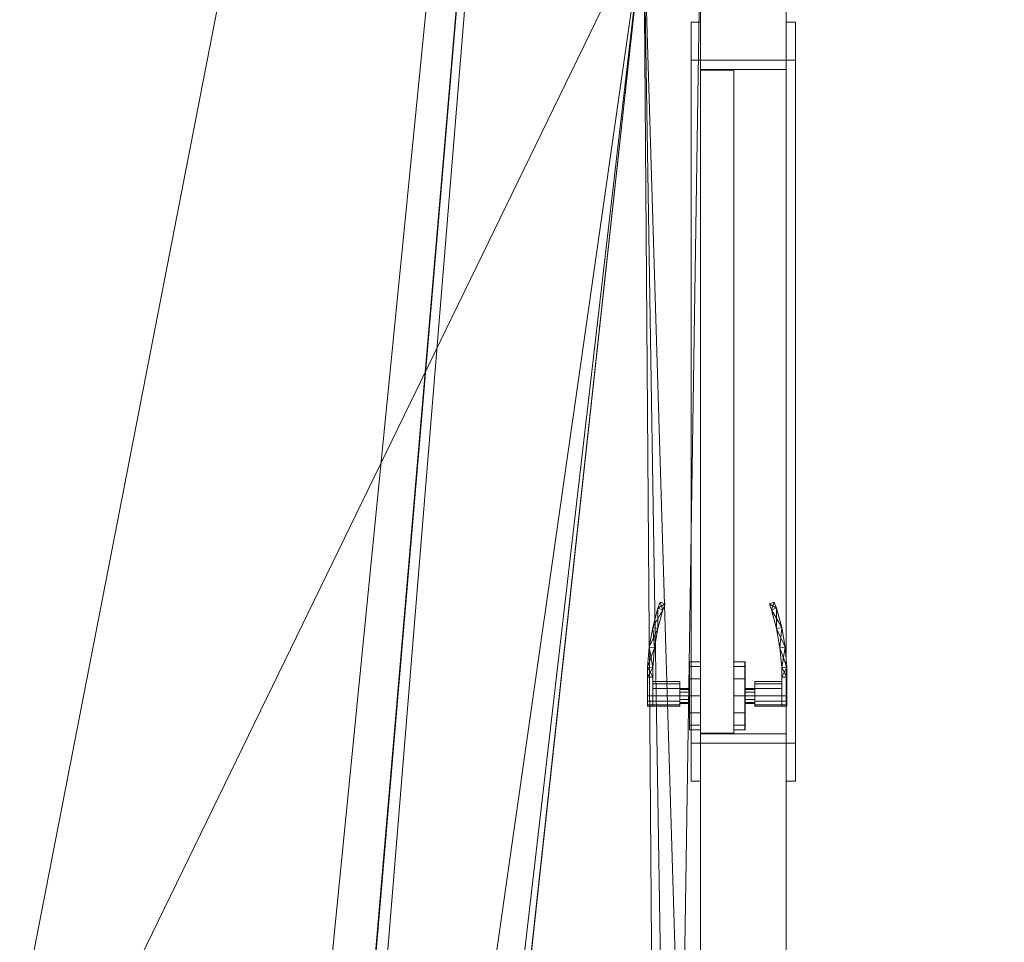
# Model space of a CAD drawing. Header units: inches. Extents: x -263 to 528, y -1 to 602.
# Tile 547 of 656: x 204 to 256, y 403 to 452. Entities that reach past the tile are written whole.
import ezdxf

# ---------------------------------------------------------------- set-up
doc = ezdxf.new("R2010")
doc.units = ezdxf.units.IN
doc.header["$MEASUREMENT"] = 0
for name, color, linetype in [('New_Doors', 7, 'Continuous'), ('New_Twindo - Walls', 7, 'Continuous'), ('Twindo - Slabs', 7, 'Continuous')]:
    doc.layers.add(name, color=color, linetype=linetype)
doc.layers.add('New_Twindo - Walls_Pen_No__3', color=7, linetype='Continuous', lineweight=18, true_color=0x506e96)

# ---------------------------------------------------------------- blocks, each defined once
blk = doc.blocks.new('Slab_D0BD3B49-249D-4DA8-80D4-D821BCE50D6B', base_point=(-249.5, 387))
at = {"layer": 'Twindo - Slabs', "lineweight": 0}
mesh = blk.add_polyface(dxfattribs=at)
corners = [(-192, 387), (-249.5, 387), (-249.5, 387, -6), (-192, 387, -6), (-89.75, 579.5), (-249.5, 579.5), (-192, 134.5), (-132, 134.5), (-132, 124.5), (10, 124.5), (10, 13.75), (161.5, 13.75), (161.5, 6.5), (252, 6.5), (252, 14), (415.5, 14), (415.5, 322.5), (222.5, 322.5), (222.5, 357.5), (-4, 357.5), (-4, 413), (101.5, 413), (101.5, 553.5), (-89.75, 553.5), (-249.5, 579.5, -6), (-192, 134.5, -6), (-89.75, 579.5, -6), (-89.75, 553.5, -6), (101.5, 553.5, -6), (101.5, 413, -6), (-4, 413, -6), (-4, 357.5, -6), (222.5, 357.5, -6), (222.5, 322.5, -6), (415.5, 322.5, -6), (415.5, 14, -6), (252, 14, -6), (252, 6.5, -6), (161.5, 6.5, -6), (161.5, 13.75, -6), (10, 13.75, -6), (10, 124.5, -6), (-132, 124.5, -6), (-132, 134.5, -6)]
mesh.append_faces([[corners[k] for k in face] for face in [(0, 1, 2, 3), (1, 5, 24, 2), (6, 0, 3, 25), (5, 4, 26, 24), (7, 6, 25, 43), (8, 7, 43, 42), (9, 8, 42, 41), (10, 9, 41, 40), (11, 10, 40, 39), (12, 11, 39, 38), (13, 12, 38, 37), (14, 13, 37, 36), (15, 14, 36, 35), (16, 15, 35, 34), (17, 16, 34, 33), (18, 17, 33, 32), (19, 18, 32, 31), (20, 19, 31, 30), (21, 20, 30, 29), (22, 21, 29, 28), (23, 22, 28, 27), (4, 23, 27, 26)]], dxfattribs={"color": 254})
mesh.append_faces([[corners[k] for k in face] for face in [(22, 20, 21), (16, 14, 15)]], dxfattribs={"vtx0": -1, "color": 254})
mesh.append_faces([[corners[k] for k in face] for face in [(28, 30, 27), (34, 36, 33)]], dxfattribs={"vtx0": -1, "vtx1": -1, "color": 254})
mesh.append_faces([[corners[k] for k in face] for face in [(4, 0, 7), (19, 23, 8), (19, 9, 11), (43, 3, 26), (42, 27, 31), (39, 41, 31)]], dxfattribs={"vtx0": -1, "vtx1": -1, "vtx2": -1, "color": 254})
mesh.append_faces([[corners[k] for k in face] for face in [(23, 7, 8), (19, 8, 9), (17, 11, 12), (17, 12, 13), (17, 13, 14), (3, 24, 26), (43, 26, 27), (39, 31, 32), (39, 32, 33)]], dxfattribs={"vtx0": -1, "vtx2": -1, "color": 254})
mesh.append_faces([[corners[k] for k in face] for face in [(29, 30, 28), (35, 36, 34)]], dxfattribs={"vtx1": -1, "color": 254})
mesh.append_faces([[corners[k] for k in face] for face in [(4, 5, 0), (23, 4, 7), (19, 20, 23), (22, 23, 20), (18, 19, 11), (17, 18, 11), (16, 17, 14), (42, 43, 27), (30, 31, 27), (41, 42, 31), (38, 39, 33), (37, 38, 33), (36, 37, 33)]], dxfattribs={"vtx1": -1, "vtx2": -1, "color": 254})
mesh.append_faces([[corners[k] for k in face] for face in [(5, 1, 0), (0, 6, 7), (9, 10, 11), (3, 2, 24), (43, 25, 3), (39, 40, 41)]], dxfattribs={"vtx2": -1, "color": 254})
blk = doc.blocks.new('Slab_C16FED3F-F51D-4887-95C2-45D370958F54', base_point=(-255.75, 595))
at = {"layer": 'Twindo - Slabs', "lineweight": 0}
mesh = blk.add_polyface(dxfattribs=at)
corners = [(95.5, 568, 128), (95.5, 570, 128), (-75.75, 570, 128), (-75.75, 595, 128), (-255.75, 595, 128), (-255.75, 379, 128), (-198, 379, 128), (-198, 134.5, 128), (-136, 134.5, 128), (-136, 110.5, 128), (6.5, 110.5, 128), (6.5, 6.5, 128), (315.5, 6.5, 128), (315.5, 8, 128), (378.5, 8, 128), (378.5, 6.5, 128), (523, 6.5, 128), (523, 132.25, 128), (421.5, 132.25, 128), (421.5, 333, 128), (239, 333, 128), (239, 391.501, 128), (240, 391.501, 128), (240, 457, 128), (237, 457, 128), (237, 568, 128), (201, 127.5, 128), (201, 128.125, 128), (244.5, 128.125, 128), (244.5, 127.5, 128), (244.5, 15, 128), (161.5, 15, 128), (161.5, 146.5, 128), (200.935, 146.5, 128), (200.997, 146.5, 128), (200.997, 128.5, 128), (95.5, 568, 101), (95.5, 570, 101), (-75.75, 570, 101), (-75.75, 595, 101), (-255.75, 595, 101), (-255.75, 379, 101), (-198, 379, 101), (-198, 134.5, 101), (-136, 134.5, 101), (-136, 110.5, 101), (6.5, 110.5, 101), (6.5, 6.5, 101), (315.5, 6.5, 101), (315.5, 8, 101), (378.5, 8, 101), (378.5, 6.5, 101), (523, 6.5, 101), (523, 132.25, 101), (421.5, 132.25, 101), (421.5, 333, 101), (239, 333, 101), (239, 391.501, 101), (240, 391.501, 101), (240, 457, 101), (237, 457, 101), (237, 568, 101), (201, 127.5, 120), (201, 128, 120), (201, 128.125, 120), (244.5, 128.125, 120), (244.5, 128, 120), (244.5, 127.5, 120), (244.5, 127.5, 101), (244.5, 15, 101), (161.5, 15, 101), (161.5, 146.5, 101), (200.935, 146.5, 101), (200.997, 146.5, 101), (200.997, 128.5, 114.5), (201, 127.5, 101)]
mesh.append_faces([[corners[k] for k in face] for face in [(36, 37, 1, 0), (37, 38, 2, 1), (38, 39, 3, 2), (39, 40, 4, 3), (40, 41, 5, 4), (41, 42, 6, 5), (42, 43, 7, 6), (43, 44, 8, 7), (44, 45, 9, 8), (45, 46, 10, 9), (46, 47, 11, 10), (47, 48, 12, 11), (48, 49, 13, 12), (49, 50, 14, 13), (50, 51, 15, 14), (51, 52, 16, 15), (52, 53, 17, 16), (53, 54, 18, 17), (54, 55, 19, 18), (55, 56, 20, 19), (56, 57, 21, 20), (57, 58, 22, 21), (58, 59, 23, 22), (59, 60, 24, 23), (60, 61, 25, 24), (61, 36, 0, 25), (28, 27, 64, 65), (69, 70, 31, 30), (70, 71, 32, 31), (33, 32, 71, 72), (33, 72, 73, 34), (34, 73, 74, 35), (62, 67, 66, 63), (65, 64, 63, 66), (67, 62, 75, 68), (72, 74, 73)]], dxfattribs={"color": 254})
mesh.append_faces([[corners[k] for k in face] for face in [(23, 21, 22), (27, 63, 64), (29, 66, 67), (29, 69, 30), (75, 74, 72), (52, 54, 53)]], dxfattribs={"vtx0": -1, "color": 254})
mesh.append_faces([[corners[k] for k in face] for face in [(16, 18, 15), (59, 57, 60)]], dxfattribs={"vtx0": -1, "vtx1": -1, "color": 254})
mesh.append_faces([[corners[k] for k in face] for face in [(3, 6, 8), (31, 0, 11), (0, 32, 34), (24, 34, 27), (20, 24, 27), (28, 30, 12), (20, 28, 13), (75, 26, 74), (44, 42, 39), (47, 36, 70), (75, 60, 56), (49, 68, 56)]], dxfattribs={"vtx0": -1, "vtx1": -1, "vtx2": -1, "color": 254})
mesh.append_faces([[corners[k] for k in face] for face in [(2, 8, 9), (2, 9, 10), (0, 10, 11), (20, 27, 28), (30, 11, 12), (28, 12, 13), (20, 13, 14), (18, 14, 15), (42, 40, 39), (44, 39, 38), (46, 38, 37), (46, 37, 36), (72, 36, 61), (75, 61, 60), (47, 70, 69), (49, 69, 68), (50, 56, 55), (50, 55, 54)]], dxfattribs={"vtx0": -1, "vtx2": -1, "color": 254})
mesh.append_faces([[corners[k] for k in face] for face in [(17, 18, 16), (58, 57, 59)]], dxfattribs={"vtx1": -1, "color": 254})
mesh.append_faces([[corners[k] for k in face] for face in [(3, 4, 6), (2, 3, 8), (1, 2, 10), (0, 1, 10), (31, 32, 0), (25, 0, 34), (24, 25, 34), (20, 21, 24), (23, 24, 21), (30, 31, 11), (19, 20, 14), (18, 19, 14), (45, 44, 38), (46, 45, 38), (47, 46, 36), (71, 70, 36), (72, 71, 36), (75, 72, 61), (57, 56, 60), (68, 75, 56), (48, 47, 69), (49, 48, 69), (50, 49, 56), (51, 50, 54), (52, 51, 54)]], dxfattribs={"vtx1": -1, "vtx2": -1, "color": 254})
mesh.append_faces([[corners[k] for k in face] for face in [(4, 5, 6), (6, 7, 8), (26, 35, 74), (42, 41, 40), (44, 43, 42)]], dxfattribs={"vtx2": -1, "color": 254})
mesh.append_faces([[corners[k] for k in face] for face in [(27, 26, 62, 63), (29, 28, 65, 66), (29, 67, 68, 69)]], dxfattribs={"vtx3": -1, "color": 254})
blk = doc.blocks.new('Slab_A3746481-2909-4108-A365-6002FE2AB3C6', base_point=(95.5, 568))
at = {"layer": 'Twindo - Slabs', "lineweight": 0}
mesh = blk.add_polyface(dxfattribs=at)
corners = [(95.5, 568, 254), (95.5, 568, 248), (95.5, 395.501, 248), (95.5, 395.501, 254), (237, 568, 254), (237, 568, 248), (237, 457, 248), (240, 457, 248), (240, 391.501, 248), (239, 391.501, 248), (239, 192.5, 248), (421.5, 192.5, 248), (421.5, 132.25, 248), (523, 132.25, 248), (523, 6.5, 248), (378.5, 6.5, 248), (378.5, 8, 248), (315.5, 8, 248), (315.5, 6.5, 248), (150.5, 6.5, 248), (150.5, 197, 248), (155, 197, 248), (155, 397.501, 248), (113, 397.501, 248), (113, 395.501, 248), (201, 383.001, 248), (170, 383.001, 248), (170, 205.5, 248), (201, 205.5, 248), (378.6, 174.5, 248), (261.6, 174.5, 248), (261.6, 108.5, 248), (342.106, 108.5, 248), (378.6, 144.994, 248), (113, 395.501, 254), (113, 397.501, 254), (155, 397.501, 254), (155, 197, 254), (150.5, 197, 254), (150.5, 6.5, 254), (315.5, 6.5, 254), (315.5, 8, 254), (378.5, 8, 254), (378.5, 6.5, 254), (523, 6.5, 254), (523, 132.25, 254), (421.5, 132.25, 254), (421.5, 192.5, 254), (239, 192.5, 254), (239, 391.501, 254), (240, 391.501, 254), (240, 457, 254), (237, 457, 254), (170, 205.5, 254), (170, 383.001, 254), (201, 383.001, 254), (201, 205.5, 254), (261.6, 108.5, 254), (261.6, 174.5, 254), (378.6, 174.5, 254), (378.6, 144.994, 254), (342.106, 108.5, 254)]
mesh.append_faces([[corners[k] for k in face] for face in [(0, 1, 2, 3), (4, 5, 1, 0), (3, 2, 24, 34), (52, 6, 5, 4), (51, 7, 6, 52), (50, 8, 7, 51), (49, 9, 8, 50), (48, 10, 9, 49), (47, 11, 10, 48), (46, 12, 11, 47), (45, 13, 12, 46), (44, 14, 13, 45), (43, 15, 14, 44), (42, 16, 15, 43), (41, 17, 16, 42), (40, 18, 17, 41), (39, 19, 18, 40), (38, 20, 19, 39), (37, 21, 20, 38), (36, 22, 21, 37), (35, 23, 22, 36), (34, 24, 23, 35), (54, 26, 25, 55), (53, 27, 26, 54), (56, 28, 27, 53), (55, 25, 28, 56), (58, 30, 29, 59), (57, 31, 30, 58), (61, 32, 31, 57), (60, 33, 32, 61), (59, 29, 33, 60)]], dxfattribs={"color": 254})
mesh.append_faces([[corners[k] for k in face] for face in [(14, 12, 13), (51, 49, 50)]], dxfattribs={"vtx0": -1, "color": 254})
mesh.append_faces([[corners[k] for k in face] for face in [(7, 9, 6), (44, 46, 43)]], dxfattribs={"vtx0": -1, "vtx1": -1, "color": 254})
mesh.append_faces([[corners[k] for k in face] for face in [(19, 21, 27), (26, 22, 1), (28, 6, 10), (19, 28, 10), (19, 10, 31), (15, 33, 12), (0, 36, 54), (53, 37, 39), (48, 52, 56), (48, 56, 39), (57, 48, 39), (46, 60, 43)]], dxfattribs={"vtx0": -1, "vtx1": -1, "vtx2": -1, "color": 254})
mesh.append_faces([[corners[k] for k in face] for face in [(23, 2, 1), (26, 21, 22), (19, 27, 28), (25, 1, 5), (28, 5, 6), (17, 31, 32), (16, 32, 33), (29, 10, 11), (33, 11, 12), (0, 34, 35), (0, 35, 36), (53, 36, 37), (0, 54, 55), (52, 55, 56), (57, 39, 40), (57, 40, 41), (61, 41, 42), (48, 58, 59), (60, 42, 43), (46, 59, 60)]], dxfattribs={"vtx0": -1, "vtx2": -1, "color": 254})
mesh.append_faces([[corners[k] for k in face] for face in [(8, 9, 7), (45, 46, 44)]], dxfattribs={"vtx1": -1, "color": 254})
mesh.append_faces([[corners[k] for k in face] for face in [(22, 23, 1), (26, 27, 21), (25, 26, 1), (28, 25, 5), (9, 10, 6), (30, 31, 10), (18, 19, 31), (17, 18, 31), (16, 17, 32), (15, 16, 33), (29, 30, 10), (33, 29, 11), (14, 15, 12), (53, 54, 36), (56, 53, 39), (4, 0, 55), (52, 4, 55), (48, 49, 52), (51, 52, 49), (57, 58, 48), (61, 57, 41), (60, 61, 42), (47, 48, 59), (46, 47, 59)]], dxfattribs={"vtx1": -1, "vtx2": -1, "color": 254})
mesh.append_faces([[corners[k] for k in face] for face in [(23, 24, 2), (19, 20, 21), (0, 3, 34), (37, 38, 39)]], dxfattribs={"vtx2": -1, "color": 254})
blk = doc.blocks.new('Wall_5025E3A1-2D64-48F1-BABA-B11269CD5491', base_point=(240, 401.001))
at = {"layer": 'New_Twindo - Walls', "lineweight": 0}
mesh = blk.add_polyface(dxfattribs=at)
corners = [(240, 401.001, 254), (240, 457, 254), (240, 457, 248), (240, 452.5, 248), (240, 452.5, 128), (240, 457, 128), (240, 457, 101), (240, 401.001, 101), (240, 401.001, 128), (240, 401.001, 248), (240, 413.75, 128), (240, 449.75, 128), (240, 449.75, 224), (240, 413.75, 224), (244.5, 401.001, 254), (244.5, 457, 254), (244.5, 457, 248), (244.5, 452.5, 248), (244.5, 452.5, 128), (244.5, 457, 128), (244.5, 457, 101), (244.5, 401.001, 101), (244.5, 401.001, 128), (244.5, 401.001, 248), (244.5, 413.75, 128), (244.5, 449.75, 128), (244.5, 449.75, 224), (244.5, 413.75, 224)]
mesh.append_faces([[corners[k] for k in face] for face in [(14, 15, 1, 0), (16, 2, 1, 15), (2, 16, 17, 3), (17, 18, 4, 3), (18, 19, 5, 4), (5, 19, 20, 6), (7, 6, 20, 21), (9, 23, 14, 0), (24, 25, 11, 10), (25, 26, 12, 11), (26, 27, 13, 12), (27, 24, 10, 13)]], dxfattribs={"color": 254})
mesh.append_faces([[corners[k] for k in face] for face in [(6, 4, 5), (9, 21, 22, 23)]], dxfattribs={"vtx0": -1, "color": 254})
mesh.append_faces([[corners[k] for k in face] for face in [(7, 4, 6), (20, 25, 21)]], dxfattribs={"vtx0": -1, "vtx1": -1, "color": 254})
mesh.append_faces([[corners[k] for k in face] for face in [(0, 3, 13), (7, 0, 10), (7, 10, 4), (27, 17, 14), (21, 24, 14)]], dxfattribs={"vtx0": -1, "vtx1": -1, "vtx2": -1, "color": 254})
mesh.append_faces([[corners[k] for k in face] for face in [(0, 2, 3), (0, 13, 10), (11, 3, 4), (17, 15, 14), (18, 26, 25), (21, 25, 24)]], dxfattribs={"vtx0": -1, "vtx2": -1, "color": 254})
mesh.append_faces([[corners[k] for k in face] for face in [(12, 13, 3), (11, 12, 3), (27, 26, 17), (18, 17, 26), (24, 27, 14), (20, 19, 25)]], dxfattribs={"vtx1": -1, "vtx2": -1, "color": 254})
mesh.append_faces([[corners[k] for k in face] for face in [(0, 1, 2), (17, 16, 15)]], dxfattribs={"vtx2": -1, "color": 254})
mesh.append_faces([[corners[k] for k in face] for face in [(9, 8, 7, 21)]], dxfattribs={"vtx3": -1, "color": 254})
blk = doc.blocks.new('Door_D8CCB88E-B1E5-4885-9381-A6FFCF8002D7')
at = {"layer": 'New_Twindo - Walls_Pen_No__3', "color": 155, "lineweight": 18, "true_color": 0x506e96}
for p, q in [((240, 449.25, 128), (240, 414.25, 128)), ((240, 414.25, 223.5), (240, 449.25, 223.5)), ((240, 449.25, 223.5), (240, 449.25, 128)), ((240, 449.25, 128), (241.75, 449.25, 128)), ((240, 449.25, 223.5), (241.75, 449.25, 223.5)), ((241.75, 449.25, 128), (241.75, 414.25, 128)), ((241.75, 414.25, 223.5), (241.75, 449.25, 223.5)), ((241.75, 449.25, 223.5), (241.75, 449.25, 128)), ((240, 414.25, 128), (240, 414.25, 223.5)), ((240, 414.25, 128), (241.75, 414.25, 128)), ((240, 414.25, 223.5), (241.75, 414.25, 223.5)), ((241.75, 414.25, 128), (241.75, 414.25, 223.5))]:
    blk.add_line(p, q, dxfattribs=at)
at = {"layer": 'New_Doors', "lineweight": 0}
mesh = blk.add_polyface(dxfattribs=at)
corners = [(239.5, 451.75, 226), (239.5, 449.75, 224), (240, 449.75, 224), (240, 451.75, 226), (239.5, 449.75, 128), (240, 449.75, 128), (239.5, 451.75, 128), (240, 451.75, 128)]
mesh.append_faces([[corners[k] for k in face] for face in [(0, 1, 2, 3), (1, 4, 5, 2), (4, 6, 7, 5), (6, 0, 3, 7), (0, 6, 4, 1), (3, 2, 5, 7)]], dxfattribs={"color": 7})
mesh = blk.add_polyface(dxfattribs=at)
corners = [(239.5, 411.75, 226), (239.5, 413.75, 224), (240, 413.75, 224), (240, 411.75, 226), (239.5, 449.75, 224), (240, 449.75, 224), (239.5, 451.75, 226), (240, 451.75, 226)]
mesh.append_faces([[corners[k] for k in face] for face in [(0, 1, 2, 3), (1, 4, 5, 2), (4, 6, 7, 5), (6, 0, 3, 7), (0, 6, 4, 1), (3, 2, 5, 7)]], dxfattribs={"color": 7})
mesh = blk.add_polyface(dxfattribs=at)
corners = [(245, 451.75, 226), (244.5, 451.75, 226), (244.5, 449.75, 224), (245, 449.75, 224), (244.5, 449.75, 128), (245, 449.75, 128), (244.5, 451.75, 128), (245, 451.75, 128)]
mesh.append_faces([[corners[k] for k in face] for face in [(0, 1, 2, 3), (3, 2, 4, 5), (5, 4, 6, 7), (7, 6, 1, 0), (0, 3, 5, 7), (1, 6, 4, 2)]], dxfattribs={"color": 7})
mesh = blk.add_polyface(dxfattribs=at)
corners = [(245, 411.75, 226), (244.5, 411.75, 226), (244.5, 413.75, 224), (245, 413.75, 224), (244.5, 449.75, 224), (245, 449.75, 224), (244.5, 451.75, 226), (245, 451.75, 226)]
mesh.append_faces([[corners[k] for k in face] for face in [(0, 1, 2, 3), (3, 2, 4, 5), (5, 4, 6, 7), (7, 6, 1, 0), (0, 3, 5, 7), (1, 6, 4, 2)]], dxfattribs={"color": 7})
mesh = blk.add_polyface(dxfattribs=at)
corners = [(240, 449.75, 128), (240, 449.75, 223.5), (244.5, 449.75, 223.5), (244.5, 449.75, 128), (240, 449.25, 223.5), (244.5, 449.25, 223.5), (240, 449.25, 128), (244.5, 449.25, 128)]
mesh.append_faces([[corners[k] for k in face] for face in [(0, 1, 2, 3), (1, 4, 5, 2), (4, 6, 7, 5), (6, 0, 3, 7), (0, 6, 4, 1), (3, 2, 5, 7)]], dxfattribs={"color": 7})
mesh = blk.add_polyface(dxfattribs=at)
corners = [(240, 413.75, 224), (240, 413.75, 223.5), (244.5, 413.75, 223.5), (244.5, 413.75, 224), (240, 414.25, 223.5), (244.5, 414.25, 223.5), (240, 449.25, 223.5), (244.5, 449.25, 223.5), (240, 449.75, 223.5), (244.5, 449.75, 223.5), (240, 449.75, 224), (244.5, 449.75, 224)]
mesh.append_faces([[corners[k] for k in face] for face in [(0, 1, 2, 3), (1, 4, 5, 2), (4, 6, 7, 5), (6, 8, 9, 7), (8, 10, 11, 9), (10, 0, 3, 11)]], dxfattribs={"color": 7})
mesh.append_faces([[corners[k] for k in face] for face in [(0, 6, 4, 1), (3, 7, 9, 11)]], dxfattribs={"vtx0": -1, "color": 7})
mesh.append_faces([[corners[k] for k in face] for face in [(0, 10, 8, 6), (3, 2, 5, 7)]], dxfattribs={"vtx3": -1, "color": 7})
mesh = blk.add_polyface(dxfattribs=at)
corners = [(240, 449.25, 128), (241.75, 449.25, 128), (241.75, 414.25, 128), (240, 414.25, 128), (241.75, 414.25, 223.5), (240, 414.25, 223.5), (241.75, 449.25, 223.5), (240, 449.25, 223.5), (240, 449.211, 128.039), (241.75, 449.211, 128.039), (241.75, 449.211, 223.461), (240, 449.211, 223.461), (241.75, 414.289, 223.461), (240, 414.289, 223.461), (241.75, 414.289, 128.039), (240, 414.289, 128.039)]
mesh.append_faces([[corners[k] for k in face] for face in [(0, 1, 2, 3), (3, 2, 4, 5), (5, 4, 6, 7), (7, 6, 1, 0), (8, 9, 10, 11), (11, 10, 12, 13), (13, 12, 14, 15), (15, 14, 9, 8)]], dxfattribs={"color": 7})
mesh.append_faces([[corners[k] for k in face] for face in [(0, 8, 7), (7, 11, 5), (6, 10, 1), (1, 9, 2)]], dxfattribs={"vtx0": -1, "vtx1": -1, "color": 7})
mesh.append_faces([[corners[k] for k in face] for face in [(13, 3, 5), (3, 15, 8), (7, 8, 11), (14, 4, 2), (4, 12, 10), (1, 10, 9)]], dxfattribs={"vtx0": -1, "vtx2": -1, "color": 7})
mesh.append_faces([[corners[k] for k in face] for face in [(13, 15, 3), (11, 13, 5), (0, 3, 8), (14, 12, 4), (9, 14, 2), (6, 4, 10)]], dxfattribs={"vtx1": -1, "vtx2": -1, "color": 7})
mesh = blk.add_polyface(dxfattribs=at)
corners = [(241.75, 414.289, 128.039), (241.75, 449.211, 128.039), (241.75, 449.211, 223.461), (241.75, 414.289, 223.461), (240, 449.211, 128.039), (240, 414.289, 128.039), (240, 449.211, 223.461), (240, 414.289, 223.461)]
mesh.append_faces([[corners[k] for k in face] for face in [(0, 1, 2, 3), (4, 1, 0, 5), (1, 4, 6, 2), (2, 6, 7, 3), (5, 0, 3, 7), (4, 5, 7, 6)]], dxfattribs={"color": 7})
mesh = blk.add_polyface(dxfattribs=at)
corners = [(237.48, 416.25, 164.551), (237.205, 416.25, 164.551), (237.205, 415.974, 164.477), (237.48, 415.974, 164.477), (237.205, 415.773, 164.276), (237.48, 415.773, 164.276), (237.205, 415.699, 164), (237.48, 415.699, 164), (237.205, 415.773, 163.724), (237.48, 415.773, 163.724), (237.205, 415.974, 163.523), (237.48, 415.974, 163.523), (237.205, 416.25, 163.449), (237.48, 416.25, 163.449), (237.205, 417.234, 163.449), (237.48, 417.234, 163.449), (237.205, 417.234, 164.551), (237.48, 417.234, 164.551), (237.48, 417.234, 163.449), (237.205, 417.762, 163.48), (237.48, 417.75, 163.48), (237.205, 417.234, 163.449), (237.297, 418.813, 163.542), (237.57, 418.777, 163.542), (237.48, 419.853, 163.603), (237.749, 419.793, 163.603), (237.753, 420.872, 163.665), (238.016, 420.789, 163.665), (237.869, 421.189, 163.685), (238.129, 421.099, 163.685), (237.869, 421.189, 164.315), (238.129, 421.099, 164.315), (237.753, 420.872, 164.335), (238.016, 420.789, 164.335), (237.48, 419.853, 164.397), (237.749, 419.793, 164.397), (237.297, 418.813, 164.458), (237.57, 418.777, 164.458), (237.205, 417.762, 164.52), (237.48, 417.75, 164.52), (237.205, 417.234, 164.551), (237.48, 417.234, 164.551)]
mesh.append_faces([[corners[k] for k in face] for face in [(0, 1, 2, 3), (3, 2, 4, 5), (5, 4, 6, 7), (7, 6, 8, 9), (9, 8, 10, 11), (11, 10, 12, 13), (13, 12, 14, 15), (15, 14, 16, 17), (17, 16, 1, 0), (18, 19, 20), (18, 21, 19), (20, 22, 23), (20, 19, 22), (23, 24, 25), (23, 22, 24), (25, 26, 27), (25, 24, 26), (27, 28, 29), (27, 26, 28), (29, 28, 30, 31), (31, 32, 33), (31, 30, 32), (33, 34, 35), (33, 32, 34), (35, 36, 37), (35, 34, 36), (37, 38, 39), (37, 36, 38), (39, 40, 41), (39, 38, 40), (41, 40, 21, 18), (18, 20, 39, 41), (20, 23, 37, 39), (23, 25, 35, 37), (25, 27, 33, 35), (27, 29, 31, 33), (21, 40, 38, 19), (19, 38, 36, 22), (22, 36, 34, 24), (24, 34, 32, 26), (26, 32, 30, 28)]], dxfattribs={"color": 252})
mesh.append_faces([[corners[k] for k in face] for face in [(0, 15, 17), (1, 4, 2)]], dxfattribs={"vtx0": -1, "color": 252})
mesh.append_faces([[corners[k] for k in face] for face in [(0, 7, 9, 11), (0, 11, 13, 15), (1, 12, 10, 8), (1, 8, 6, 4)]], dxfattribs={"vtx0": -1, "vtx3": -1, "color": 252})
mesh.append_faces([[corners[k] for k in face] for face in [(0, 3, 5, 7), (1, 16, 14, 12)]], dxfattribs={"vtx3": -1, "color": 252})
mesh = blk.add_polyface(dxfattribs=at)
corners = [(244.27, 416.25, 164.551), (244.27, 415.974, 164.477), (244.545, 415.974, 164.477), (244.545, 416.25, 164.551), (244.27, 415.773, 164.276), (244.545, 415.773, 164.276), (244.27, 415.699, 164), (244.545, 415.699, 164), (244.27, 415.773, 163.724), (244.545, 415.773, 163.724), (244.27, 415.974, 163.523), (244.545, 415.974, 163.523), (244.27, 416.25, 163.449), (244.545, 416.25, 163.449), (244.27, 417.234, 163.449), (244.545, 417.234, 163.449), (244.27, 417.234, 164.551), (244.545, 417.234, 164.551), (244.27, 417.234, 163.449), (244.27, 417.75, 163.48), (244.545, 417.762, 163.48), (244.545, 417.234, 163.449), (244.18, 418.777, 163.542), (244.453, 418.813, 163.542), (244.001, 419.793, 163.603), (244.27, 419.853, 163.603), (243.734, 420.789, 163.665), (243.997, 420.872, 163.665), (243.621, 421.099, 163.685), (243.881, 421.189, 163.685), (243.621, 421.099, 164.315), (243.881, 421.189, 164.315), (243.734, 420.789, 164.335), (243.997, 420.872, 164.335), (244.001, 419.793, 164.397), (244.27, 419.853, 164.397), (244.18, 418.777, 164.458), (244.453, 418.813, 164.458), (244.27, 417.75, 164.52), (244.545, 417.762, 164.52), (244.27, 417.234, 164.551), (244.545, 417.234, 164.551)]
mesh.append_faces([[corners[k] for k in face] for face in [(0, 1, 2, 3), (1, 4, 5, 2), (4, 6, 7, 5), (6, 8, 9, 7), (8, 10, 11, 9), (10, 12, 13, 11), (12, 14, 15, 13), (14, 16, 17, 15), (16, 0, 3, 17), (18, 19, 20), (18, 20, 21), (19, 22, 23), (19, 23, 20), (22, 24, 25), (22, 25, 23), (24, 26, 27), (24, 27, 25), (26, 28, 29), (26, 29, 27), (28, 30, 31, 29), (30, 32, 33), (30, 33, 31), (32, 34, 35), (32, 35, 33), (34, 36, 37), (34, 37, 35), (36, 38, 39), (36, 39, 37), (38, 40, 41), (38, 41, 39), (40, 18, 21, 41), (18, 40, 38, 19), (19, 38, 36, 22), (22, 36, 34, 24), (24, 34, 32, 26), (26, 32, 30, 28), (21, 20, 39, 41), (20, 23, 37, 39), (23, 25, 35, 37), (25, 27, 33, 35), (27, 29, 31, 33)]], dxfattribs={"color": 252})
mesh.append_faces([[corners[k] for k in face] for face in [(0, 4, 1), (3, 15, 17)]], dxfattribs={"vtx0": -1, "color": 252})
mesh.append_faces([[corners[k] for k in face] for face in [(0, 12, 10, 8), (0, 8, 6, 4), (3, 7, 9, 11), (3, 11, 13, 15)]], dxfattribs={"vtx0": -1, "vtx3": -1, "color": 252})
mesh.append_faces([[corners[k] for k in face] for face in [(0, 16, 14, 12), (3, 2, 5, 7)]], dxfattribs={"vtx3": -1, "color": 252})
mesh = blk.add_polyface(dxfattribs=at)
corners = [(239.409, 417.801, 164.896), (239.413, 417.801, 164.896), (239.413, 418.041, 164), (239.409, 418.041, 164), (239.409, 417.146, 165.551), (239.413, 417.146, 165.551), (239.409, 416.25, 165.791), (239.413, 416.25, 165.791), (239.409, 415.354, 165.551), (239.413, 415.354, 165.551), (239.409, 414.699, 164.896), (239.413, 414.699, 164.896), (239.409, 414.459, 164), (239.413, 414.459, 164), (239.409, 414.699, 163.104), (239.413, 414.699, 163.104), (239.409, 415.354, 162.449), (239.413, 415.354, 162.449), (239.409, 416.25, 162.209), (239.413, 416.25, 162.209), (239.409, 417.146, 162.449), (239.413, 417.146, 162.449), (239.409, 417.801, 163.104), (239.413, 417.801, 163.104), (239.996, 417.801, 164.896), (239.996, 418.041, 164), (239.996, 417.146, 165.551), (239.996, 416.25, 165.791), (239.996, 415.354, 165.551), (239.996, 414.699, 164.896), (239.996, 414.459, 164), (239.996, 414.699, 163.104), (239.996, 415.354, 162.449), (239.996, 416.25, 162.209), (239.996, 417.146, 162.449), (239.996, 417.801, 163.104), (240, 417.801, 164.896), (240, 418.041, 164), (240, 417.146, 165.551), (240, 416.25, 165.791), (240, 415.354, 165.551), (240, 414.699, 164.896), (240, 414.459, 164), (240, 414.699, 163.104), (240, 415.354, 162.449), (240, 416.25, 162.209), (240, 417.146, 162.449), (240, 417.801, 163.104)]
mesh.append_faces([[corners[k] for k in face] for face in [(0, 1, 2, 3), (4, 5, 1, 0), (6, 7, 5, 4), (8, 9, 7, 6), (10, 11, 9, 8), (12, 13, 11, 10), (14, 15, 13, 12), (16, 17, 15, 14), (18, 19, 17, 16), (20, 21, 19, 18), (22, 23, 21, 20), (3, 2, 23, 22), (1, 24, 25, 2), (5, 26, 24, 1), (7, 27, 26, 5), (9, 28, 27, 7), (11, 29, 28, 9), (13, 30, 29, 11), (15, 31, 30, 13), (17, 32, 31, 15), (19, 33, 32, 17), (21, 34, 33, 19), (23, 35, 34, 21), (2, 25, 35, 23), (24, 36, 37, 25), (26, 38, 36, 24), (27, 39, 38, 26), (28, 40, 39, 27), (29, 41, 40, 28), (30, 42, 41, 29), (31, 43, 42, 30), (32, 44, 43, 31), (33, 45, 44, 32), (34, 46, 45, 33), (35, 47, 46, 34), (25, 37, 47, 35)]], dxfattribs={"color": 252})
mesh.append_faces([[corners[k] for k in face] for face in [(3, 6, 4, 0)]], dxfattribs={"vtx0": -1, "color": 252})
mesh.append_faces([[corners[k] for k in face] for face in [(3, 18, 16, 14), (3, 14, 12, 10), (3, 10, 8, 6)]], dxfattribs={"vtx0": -1, "vtx3": -1, "color": 252})
mesh.append_faces([[corners[k] for k in face] for face in [(3, 22, 20, 18)]], dxfattribs={"vtx3": -1, "color": 252})
mesh = blk.add_polyface(dxfattribs=at)
corners = [(242.341, 417.801, 164.896), (242.341, 418.041, 164), (242.337, 418.041, 164), (242.337, 417.801, 164.896), (242.341, 417.146, 165.551), (242.337, 417.146, 165.551), (242.341, 416.25, 165.791), (242.337, 416.25, 165.791), (242.341, 415.354, 165.551), (242.337, 415.354, 165.551), (242.341, 414.699, 164.896), (242.337, 414.699, 164.896), (242.341, 414.459, 164), (242.337, 414.459, 164), (242.341, 414.699, 163.104), (242.337, 414.699, 163.104), (242.341, 415.354, 162.449), (242.337, 415.354, 162.449), (242.341, 416.25, 162.209), (242.337, 416.25, 162.209), (242.341, 417.146, 162.449), (242.337, 417.146, 162.449), (242.341, 417.801, 163.104), (242.337, 417.801, 163.104), (241.754, 418.041, 164), (241.754, 417.801, 164.896), (241.754, 417.146, 165.551), (241.754, 416.25, 165.791), (241.754, 415.354, 165.551), (241.754, 414.699, 164.896), (241.754, 414.459, 164), (241.754, 414.699, 163.104), (241.754, 415.354, 162.449), (241.754, 416.25, 162.209), (241.754, 417.146, 162.449), (241.754, 417.801, 163.104), (241.75, 418.041, 164), (241.75, 417.801, 164.896), (241.75, 417.146, 165.551), (241.75, 416.25, 165.791), (241.75, 415.354, 165.551), (241.75, 414.699, 164.896), (241.75, 414.459, 164), (241.75, 414.699, 163.104), (241.75, 415.354, 162.449), (241.75, 416.25, 162.209), (241.75, 417.146, 162.449), (241.75, 417.801, 163.104)]
mesh.append_faces([[corners[k] for k in face] for face in [(0, 1, 2, 3), (4, 0, 3, 5), (6, 4, 5, 7), (8, 6, 7, 9), (10, 8, 9, 11), (12, 10, 11, 13), (14, 12, 13, 15), (16, 14, 15, 17), (18, 16, 17, 19), (20, 18, 19, 21), (22, 20, 21, 23), (1, 22, 23, 2), (3, 2, 24, 25), (5, 3, 25, 26), (7, 5, 26, 27), (9, 7, 27, 28), (11, 9, 28, 29), (13, 11, 29, 30), (15, 13, 30, 31), (17, 15, 31, 32), (19, 17, 32, 33), (21, 19, 33, 34), (23, 21, 34, 35), (2, 23, 35, 24), (25, 24, 36, 37), (26, 25, 37, 38), (27, 26, 38, 39), (28, 27, 39, 40), (29, 28, 40, 41), (30, 29, 41, 42), (31, 30, 42, 43), (32, 31, 43, 44), (33, 32, 44, 45), (34, 33, 45, 46), (35, 34, 46, 47), (24, 35, 47, 36)]], dxfattribs={"color": 252})
mesh.append_faces([[corners[k] for k in face] for face in [(1, 18, 20, 22)]], dxfattribs={"vtx0": -1, "color": 252})
mesh.append_faces([[corners[k] for k in face] for face in [(1, 6, 8, 10), (1, 10, 12, 14), (1, 14, 16, 18)]], dxfattribs={"vtx0": -1, "vtx3": -1, "color": 252})
mesh.append_faces([[corners[k] for k in face] for face in [(1, 0, 4, 6)]], dxfattribs={"vtx3": -1, "color": 252})
mesh = blk.add_polyface(dxfattribs=at)
corners = [(239.409, 416.053, 163.659), (239.409, 416.25, 163.606), (239.409, 416.447, 163.659), (239.409, 416.591, 163.803), (239.409, 416.644, 164), (239.409, 416.591, 164.197), (239.409, 416.447, 164.341), (239.409, 416.25, 164.394), (239.409, 416.053, 164.341), (239.409, 415.909, 164.197), (239.409, 415.856, 164), (239.409, 415.909, 163.803), (238.898, 416.053, 163.659), (238.898, 415.909, 163.803), (238.898, 415.856, 164), (238.898, 415.909, 164.197), (238.898, 416.053, 164.341), (238.898, 416.25, 164.394), (238.898, 416.447, 164.341), (238.898, 416.591, 164.197), (238.898, 416.644, 164), (238.898, 416.591, 163.803), (238.898, 416.447, 163.659), (238.898, 416.25, 163.606), (238.898, 416.25, 164.551), (237.48, 416.25, 164.551), (237.48, 415.974, 164.477), (238.898, 415.974, 164.477), (237.48, 415.773, 164.276), (238.898, 415.773, 164.276), (237.48, 415.699, 164), (238.898, 415.699, 164), (237.48, 415.773, 163.724), (238.898, 415.773, 163.724), (237.48, 415.974, 163.523), (238.898, 415.974, 163.523), (237.48, 416.25, 163.449), (238.898, 416.25, 163.449), (237.48, 416.644, 163.528), (238.898, 416.644, 163.528), (237.48, 416.876, 163.646), (238.898, 416.876, 163.646), (237.48, 417.013, 163.869), (238.898, 417.013, 163.869), (237.48, 417.013, 164.131), (238.898, 417.013, 164.131), (237.48, 416.876, 164.354), (238.898, 416.876, 164.354), (237.48, 416.644, 164.472), (238.898, 416.644, 164.472)]
mesh.append_faces([[corners[k] for k in face] for face in [(0, 12, 23, 1), (1, 23, 22, 2), (2, 22, 21, 3), (3, 21, 20, 4), (4, 20, 19, 5), (5, 19, 18, 6), (6, 18, 17, 7), (7, 17, 16, 8), (8, 16, 15, 9), (9, 15, 14, 10), (10, 14, 13, 11), (11, 13, 12, 0), (24, 25, 26, 27), (27, 26, 28, 29), (29, 28, 30, 31), (31, 30, 32, 33), (33, 32, 34, 35), (35, 34, 36, 37), (37, 36, 38, 39), (39, 38, 40, 41), (41, 40, 42, 43), (43, 42, 44, 45), (45, 44, 46, 47), (47, 46, 48, 49), (49, 48, 25, 24)]], dxfattribs={"color": 252})
mesh.append_faces([[corners[k] for k in face] for face in [(0, 9, 10, 11), (12, 21, 22, 23), (24, 47, 49), (25, 28, 26)]], dxfattribs={"vtx0": -1, "color": 252})
mesh.append_faces([[corners[k] for k in face] for face in [(0, 3, 4, 5), (0, 5, 6, 7), (0, 7, 8, 9), (12, 15, 16, 17), (12, 17, 18, 19), (12, 19, 20, 21), (24, 31, 33, 35), (24, 35, 37, 39), (24, 39, 41, 43), (24, 43, 45, 47), (25, 44, 42, 40), (25, 40, 38, 36), (25, 36, 34, 32), (25, 32, 30, 28)]], dxfattribs={"vtx0": -1, "vtx3": -1, "color": 252})
mesh.append_faces([[corners[k] for k in face] for face in [(0, 1, 2, 3), (12, 13, 14, 15), (24, 27, 29, 31), (25, 48, 46, 44)]], dxfattribs={"vtx3": -1, "color": 252})
mesh = blk.add_polyface(dxfattribs=at)
corners = [(242.341, 416.053, 163.659), (242.341, 415.909, 163.803), (242.341, 415.856, 164), (242.341, 415.909, 164.197), (242.341, 416.053, 164.341), (242.341, 416.25, 164.394), (242.341, 416.447, 164.341), (242.341, 416.591, 164.197), (242.341, 416.644, 164), (242.341, 416.591, 163.803), (242.341, 416.447, 163.659), (242.341, 416.25, 163.606), (242.852, 416.053, 163.659), (242.852, 416.25, 163.606), (242.852, 416.447, 163.659), (242.852, 416.591, 163.803), (242.852, 416.644, 164), (242.852, 416.591, 164.197), (242.852, 416.447, 164.341), (242.852, 416.25, 164.394), (242.852, 416.053, 164.341), (242.852, 415.909, 164.197), (242.852, 415.856, 164), (242.852, 415.909, 163.803), (242.852, 416.25, 164.551), (242.852, 415.974, 164.477), (244.27, 415.974, 164.477), (244.27, 416.25, 164.551), (242.852, 415.773, 164.276), (244.27, 415.773, 164.276), (242.852, 415.699, 164), (244.27, 415.699, 164), (242.852, 415.773, 163.724), (244.27, 415.773, 163.724), (242.852, 415.974, 163.523), (244.27, 415.974, 163.523), (242.852, 416.25, 163.449), (244.27, 416.25, 163.449), (242.852, 416.644, 163.528), (244.27, 416.644, 163.528), (242.852, 416.876, 163.646), (244.27, 416.876, 163.646), (242.852, 417.013, 163.869), (244.27, 417.013, 163.869), (242.852, 417.013, 164.131), (244.27, 417.013, 164.131), (242.852, 416.876, 164.354), (244.27, 416.876, 164.354), (242.852, 416.644, 164.472), (244.27, 416.644, 164.472)]
mesh.append_faces([[corners[k] for k in face] for face in [(0, 11, 13, 12), (11, 10, 14, 13), (10, 9, 15, 14), (9, 8, 16, 15), (8, 7, 17, 16), (7, 6, 18, 17), (6, 5, 19, 18), (5, 4, 20, 19), (4, 3, 21, 20), (3, 2, 22, 21), (2, 1, 23, 22), (1, 0, 12, 23), (24, 25, 26, 27), (25, 28, 29, 26), (28, 30, 31, 29), (30, 32, 33, 31), (32, 34, 35, 33), (34, 36, 37, 35), (36, 38, 39, 37), (38, 40, 41, 39), (40, 42, 43, 41), (42, 44, 45, 43), (44, 46, 47, 45), (46, 48, 49, 47), (48, 24, 27, 49)]], dxfattribs={"color": 252})
mesh.append_faces([[corners[k] for k in face] for face in [(0, 9, 10, 11), (12, 21, 22, 23), (24, 28, 25), (27, 47, 49)]], dxfattribs={"vtx0": -1, "color": 252})
mesh.append_faces([[corners[k] for k in face] for face in [(0, 3, 4, 5), (0, 5, 6, 7), (0, 7, 8, 9), (12, 15, 16, 17), (12, 17, 18, 19), (12, 19, 20, 21), (24, 44, 42, 40), (24, 40, 38, 36), (24, 36, 34, 32), (24, 32, 30, 28), (27, 31, 33, 35), (27, 35, 37, 39), (27, 39, 41, 43), (27, 43, 45, 47)]], dxfattribs={"vtx0": -1, "vtx3": -1, "color": 252})
mesh.append_faces([[corners[k] for k in face] for face in [(0, 1, 2, 3), (12, 13, 14, 15), (24, 48, 46, 44), (27, 26, 29, 31)]], dxfattribs={"vtx3": -1, "color": 252})
mesh = blk.add_polyface(dxfattribs=at)
corners = [(240, 413.75, 128), (240, 414.25, 128), (244.5, 414.25, 128), (244.5, 413.75, 128), (240, 414.25, 223.5), (244.5, 414.25, 223.5), (240, 413.75, 223.5), (244.5, 413.75, 223.5)]
mesh.append_faces([[corners[k] for k in face] for face in [(0, 1, 2, 3), (1, 4, 5, 2), (4, 6, 7, 5), (6, 0, 3, 7), (0, 6, 4, 1), (3, 2, 5, 7)]], dxfattribs={"color": 7})
mesh = blk.add_polyface(dxfattribs=at)
corners = [(239.5, 411.75, 128), (239.5, 413.75, 128), (240, 413.75, 128), (240, 411.75, 128), (239.5, 413.75, 224), (240, 413.75, 224), (239.5, 411.75, 226), (240, 411.75, 226)]
mesh.append_faces([[corners[k] for k in face] for face in [(0, 1, 2, 3), (1, 4, 5, 2), (4, 6, 7, 5), (6, 0, 3, 7), (0, 6, 4, 1), (3, 2, 5, 7)]], dxfattribs={"color": 7})
mesh = blk.add_polyface(dxfattribs=at)
corners = [(245, 411.75, 128), (244.5, 411.75, 128), (244.5, 413.75, 128), (245, 413.75, 128), (244.5, 413.75, 224), (245, 413.75, 224), (244.5, 411.75, 226), (245, 411.75, 226)]
mesh.append_faces([[corners[k] for k in face] for face in [(0, 1, 2, 3), (3, 2, 4, 5), (5, 4, 6, 7), (7, 6, 1, 0), (0, 3, 5, 7), (1, 6, 4, 2)]], dxfattribs={"color": 7})

msp = doc.modelspace()

# ---------------------------------------------------------------- block references
at = {"layer": 'New_Doors', "color": 5, "linetype": 'Continuous', "lineweight": 18}
msp.add_blockref('Door_D8CCB88E-B1E5-4885-9381-A6FFCF8002D7', (0, 0), dxfattribs=at)
at = {"layer": 'New_Twindo - Walls', "color": 7, "lineweight": 35}
msp.add_blockref('Wall_5025E3A1-2D64-48F1-BABA-B11269CD5491', (240, 401.001), dxfattribs=at)
at = {"layer": 'Twindo - Slabs', "color": 251, "linetype": 'Continuous', "lineweight": 18, "true_color": 0x4a4a4a}
for name, p in [('Slab_C16FED3F-F51D-4887-95C2-45D370958F54', (-255.75, 595)), ('Slab_D0BD3B49-249D-4DA8-80D4-D821BCE50D6B', (-249.5, 387)), ('Slab_A3746481-2909-4108-A365-6002FE2AB3C6', (95.5, 568))]:
    msp.add_blockref(name, p, dxfattribs=at)

doc.saveas('drawing.dxf')
